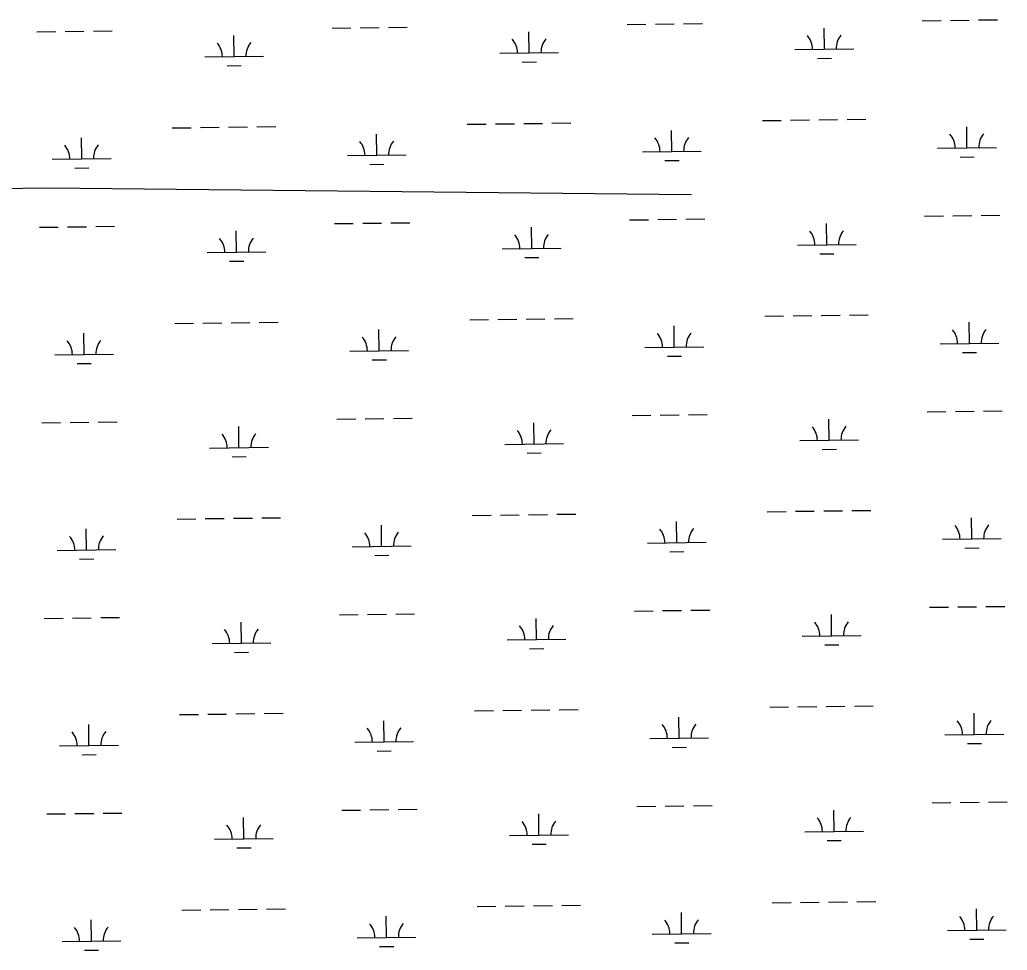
# Model space of a CAD drawing. Extents: x 3715084 to 3753216, y 488173 to 513963.
# Drawn here: x 3746632 to 3748311, y 506771 to 508354 of the extents above; entities that cross this region are included whole.
import ezdxf

# ---------------------------------------------------------------- set-up
doc = ezdxf.new("R2010")
doc.units = 0
doc.layers.add('V-TOPO-SHOR', color=7, linetype='Continuous')
doc.layers.add('V-WETL-SWMP', color=7, linetype='Continuous')

msp = doc.modelspace()

# ---------------------------------------------------------------- linework, layer by layer
at = {"layer": 'V-TOPO-SHOR'}
msp.add_lwpolyline([(3743053.6, 507874), (3743771.9, 507862.6), (3744057, 507885.4), (3744205.2, 507953.8), (3744342, 507953.8), (3744501.6, 507976.6), (3744832.3, 507999.4), (3744923.5, 508033.6), (3745299.7, 508045), (3745835.6, 508056.4), (3746679.3, 508067.8), (3747773.9, 508056.4)], dxfattribs=at)
at = {"layer": 'V-WETL-SWMP'}
for p, q in [((3747664.7, 508345.8), (3747696.7, 508346.2)), ((3747712.7, 508346.4), (3747744.7, 508346.8)), ((3747760.7, 508347), (3747792.7, 508347.4)), ((3748166.5, 508352.1), (3748198.5, 508352.5)), ((3748214.5, 508352.7), (3748246.5, 508353.1)), ((3748262.5, 508353.3), (3748294.5, 508353.7)), ((3746660.9, 508333.3), (3746692.9, 508333.7)), ((3746708.9, 508333.9), (3746740.9, 508334.3)), ((3746756.9, 508334.5), (3746788.9, 508334.9)), ((3747162.8, 508339.6), (3747194.8, 508340)), ((3747210.8, 508340.2), (3747242.8, 508340.6)), ((3747258.8, 508340.8), (3747290.8, 508341.2)), ((3747498.2, 508297.3), (3747497.8, 508333.3)), ((3748000.1, 508303.6), (3747999.6, 508339.6)), ((3746996.3, 508291.1), (3746995.9, 508327.1)), ((3747448.2, 508296.7), (3747548.2, 508298)), ((3747950.1, 508303), (3748050.1, 508304.2)), ((3746946.3, 508290.4), (3747046.3, 508291.7)), ((3747486.4, 508281.8), (3747510.4, 508282.1)), ((3747988.3, 508288), (3748012.3, 508288.3)), ((3746984.5, 508275.5), (3747008.5, 508275.8)), ((3747536.9, 508177.7), (3747568.9, 508178.1)), ((3747894.7, 508182.2), (3747926.7, 508182.6)), ((3747942.7, 508182.8), (3747974.7, 508183.2)), ((3747990.7, 508183.4), (3748022.7, 508183.8)), ((3748038.7, 508184), (3748070.7, 508184.4)), ((3746891, 508169.7), (3746923, 508170.1)), ((3746939, 508170.3), (3746971, 508170.7)), ((3746987, 508170.9), (3747019, 508171.3)), ((3747035, 508171.5), (3747067, 508171.9)), ((3747392.9, 508175.9), (3747424.9, 508176.3)), ((3747440.9, 508176.5), (3747472.9, 508176.9)), ((3747488.9, 508177.1), (3747520.9, 508177.5)), ((3747740.8, 508129.5), (3747740.3, 508165.5)), ((3748242.7, 508135.8), (3748242.2, 508171.8)), ((3746737.1, 508117), (3746736.6, 508153)), ((3747238.9, 508123.3), (3747238.5, 508159.3)), ((3747690.8, 508128.9), (3747790.8, 508130.2)), ((3748192.7, 508135.2), (3748292.7, 508136.4)), ((3746687.1, 508116.4), (3746787.1, 508117.6)), ((3747188.9, 508122.6), (3747288.9, 508123.9)), ((3747729, 508114), (3747753, 508114.3)), ((3748230.9, 508120.2), (3748254.9, 508120.5)), ((3746725.2, 508101.4), (3746749.2, 508101.7)), ((3747227.1, 508107.7), (3747251.1, 508108)), ((3747668.8, 508013.2), (3747700.8, 508013.6)), ((3747716.8, 508013.8), (3747748.8, 508014.2)), ((3747764.8, 508014.4), (3747796.8, 508014.8)), ((3748170.7, 508019.5), (3748202.7, 508019.9)), ((3748218.7, 508020.1), (3748250.7, 508020.5)), ((3748266.7, 508020.7), (3748298.7, 508021.1)), ((3746665.1, 508000.7), (3746697.1, 508001.1)), ((3746713.1, 508001.3), (3746745.1, 508001.7)), ((3746761.1, 508001.9), (3746793.1, 508002.3)), ((3747000.5, 507958.4), (3747000, 507994.4)), ((3747167, 508006.9), (3747199, 508007.3)), ((3747215, 508007.5), (3747247, 508007.9)), ((3747263, 508008.1), (3747295, 508008.5)), ((3747502.4, 507964.7), (3747501.9, 508000.7)), ((3748004.2, 507971), (3748003.8, 508007)), ((3747452.4, 507964.1), (3747552.4, 507965.3)), ((3747954.2, 507970.3), (3748054.2, 507971.6)), ((3746950.5, 507957.8), (3747050.5, 507959)), ((3746988.7, 507942.8), (3747012.7, 507943.1)), ((3747490.6, 507949.1), (3747514.6, 507949.4)), ((3747992.4, 507955.4), (3748016.4, 507955.7)), ((3747397, 507843.3), (3747429, 507843.7)), ((3747445, 507843.9), (3747477, 507844.3)), ((3747493, 507844.5), (3747525, 507844.9)), ((3747541, 507845.1), (3747573, 507845.5)), ((3747898.9, 507849.6), (3747930.9, 507850)), ((3747946.9, 507850.2), (3747978.9, 507850.6)), ((3747994.9, 507850.8), (3748026.9, 507851.2)), ((3748042.9, 507851.4), (3748074.9, 507851.8)), ((3746895.2, 507837), (3746927.2, 507837.4)), ((3746943.2, 507837.6), (3746975.2, 507838)), ((3746991.2, 507838.2), (3747023.1, 507838.6)), ((3747039.1, 507838.8), (3747071.1, 507839.2)), ((3747243.1, 507790.6), (3747242.6, 507826.6)), ((3747744.9, 507796.9), (3747744.5, 507832.9)), ((3748246.8, 507803.2), (3748246.4, 507839.2)), ((3746741.2, 507784.3), (3746740.8, 507820.3)), ((3747695, 507796.3), (3747794.9, 507797.5)), ((3748196.8, 507802.5), (3748296.8, 507803.8)), ((3746691.2, 507783.7), (3746791.2, 507785)), ((3747193.1, 507790), (3747293.1, 507791.2)), ((3747231.3, 507775), (3747255.3, 507775.3)), ((3747733.1, 507781.3), (3747757.1, 507781.6)), ((3748235, 507787.6), (3748259, 507787.9)), ((3746729.4, 507768.8), (3746753.4, 507769.1)), ((3747171.1, 507674.3), (3747203.1, 507674.7)), ((3747219.1, 507674.9), (3747251.1, 507675.3)), ((3747267.1, 507675.5), (3747299.1, 507675.9)), ((3747673, 507680.5), (3747705, 507680.9)), ((3747721, 507681.1), (3747753, 507681.5)), ((3747769, 507681.7), (3747801, 507682.1)), ((3748008.4, 507638.3), (3748007.9, 507674.3)), ((3748174.9, 507686.8), (3748206.9, 507687.2)), ((3748222.9, 507687.4), (3748254.9, 507687.8)), ((3748270.9, 507688), (3748302.8, 507688.4)), ((3746669.3, 507668), (3746701.2, 507668.4)), ((3746717.2, 507668.6), (3746749.2, 507669)), ((3746765.2, 507669.2), (3746797.2, 507669.6)), ((3747004.6, 507625.8), (3747004.2, 507661.8)), ((3747506.5, 507632), (3747506.1, 507668)), ((3746954.7, 507625.1), (3747054.6, 507626.4)), ((3747456.5, 507631.4), (3747556.5, 507632.7)), ((3747958.4, 507637.7), (3748058.4, 507638.9)), ((3746992.8, 507610.2), (3747016.8, 507610.5)), ((3747494.7, 507616.5), (3747518.7, 507616.8)), ((3747996.6, 507622.7), (3748020.6, 507623)), ((3747043.3, 507506.2), (3747075.3, 507506.6)), ((3747401.2, 507510.6), (3747433.2, 507511)), ((3747449.2, 507511.2), (3747481.2, 507511.6)), ((3747497.2, 507511.8), (3747529.2, 507512.2)), ((3747545.2, 507512.4), (3747577.2, 507512.8)), ((3747903.1, 507516.9), (3747935, 507517.3)), ((3747951, 507517.5), (3747983, 507517.9)), ((3747999, 507518.1), (3748031, 507518.5)), ((3748047, 507518.7), (3748079, 507519.1)), ((3748251, 507470.5), (3748250.5, 507506.5)), ((3746899.3, 507504.4), (3746931.3, 507504.8)), ((3746947.3, 507505), (3746979.3, 507505.4)), ((3746995.3, 507505.6), (3747027.3, 507506)), ((3747247.2, 507458), (3747246.8, 507494)), ((3747749.1, 507464.2), (3747748.7, 507500.2)), ((3746745.4, 507451.7), (3746744.9, 507487.7)), ((3747197.2, 507457.3), (3747297.2, 507458.6)), ((3747699.1, 507463.6), (3747799.1, 507464.9)), ((3748201, 507469.9), (3748301, 507471.1)), ((3746695.4, 507451.1), (3746795.4, 507452.3)), ((3747235.4, 507442.4), (3747259.4, 507442.7)), ((3747737.3, 507448.7), (3747761.3, 507449)), ((3748239.2, 507454.9), (3748263.2, 507455.2)), ((3746733.6, 507436.1), (3746757.6, 507436.4)), ((3748227, 507354.8), (3748259, 507355.2)), ((3748275, 507355.4), (3748307, 507355.8)), ((3747175.3, 507341.6), (3747207.3, 507342)), ((3747223.3, 507342.2), (3747255.3, 507342.6)), ((3747271.3, 507342.8), (3747303.3, 507343.2)), ((3747677.1, 507347.9), (3747709.1, 507348.3)), ((3747725.1, 507348.5), (3747757.1, 507348.9)), ((3747773.1, 507349.1), (3747805.1, 507349.5)), ((3748012.5, 507305.7), (3748012.1, 507341.7)), ((3748179, 507354.2), (3748211, 507354.6)), ((3746673.4, 507335.4), (3746705.4, 507335.8)), ((3746721.4, 507336), (3746753.4, 507336.4)), ((3746769.4, 507336.6), (3746801.4, 507337)), ((3747008.8, 507293.1), (3747008.4, 507329.1)), ((3747510.7, 507299.4), (3747510.2, 507335.4)), ((3747962.5, 507305), (3748062.5, 507306.3)), ((3746958.8, 507292.5), (3747058.8, 507293.7)), ((3747460.7, 507298.8), (3747560.7, 507300)), ((3748000.7, 507290.1), (3748024.7, 507290.4)), ((3746997, 507277.5), (3747021, 507277.8)), ((3747498.9, 507283.8), (3747522.9, 507284.1)), ((3746903.5, 507171.7), (3746935.5, 507172.1)), ((3746951.5, 507172.3), (3746983.5, 507172.7)), ((3746999.5, 507172.9), (3747031.5, 507173.3)), ((3747047.5, 507173.5), (3747079.5, 507173.9)), ((3747405.3, 507178), (3747437.3, 507178.4)), ((3747453.3, 507178.6), (3747485.3, 507179)), ((3747501.3, 507179.2), (3747533.3, 507179.6)), ((3747549.3, 507179.8), (3747581.3, 507180.2)), ((3747907.2, 507184.3), (3747939.2, 507184.7)), ((3747955.2, 507184.9), (3747987.2, 507185.3)), ((3748003.2, 507185.5), (3748035.2, 507185.9)), ((3748051.2, 507186.1), (3748083.2, 507186.5)), ((3748255.1, 507137.9), (3748254.7, 507173.9)), ((3746749.5, 507119), (3746749.1, 507155)), ((3747251.4, 507125.3), (3747250.9, 507161.3)), ((3747753.3, 507131.6), (3747752.8, 507167.6)), ((3748205.1, 507137.2), (3748305.1, 507138.5)), ((3747201.4, 507124.7), (3747301.4, 507125.9)), ((3747703.3, 507131), (3747803.3, 507132.2)), ((3748243.3, 507122.3), (3748267.3, 507122.6)), ((3746699.5, 507118.4), (3746799.5, 507119.7)), ((3746737.7, 507103.5), (3746761.7, 507103.8)), ((3747239.6, 507109.7), (3747263.6, 507110)), ((3747741.5, 507116), (3747765.5, 507116.3)), ((3748183.2, 507021.5), (3748215.2, 507021.9)), ((3748231.2, 507022.1), (3748263.2, 507022.5)), ((3748279.2, 507022.7), (3748311.2, 507023.1)), ((3746677.6, 507002.7), (3746709.6, 507003.1)), ((3746725.6, 507003.3), (3746757.6, 507003.7)), ((3746773.6, 507003.9), (3746805.6, 507004.3)), ((3747179.4, 507009), (3747211.4, 507009.4)), ((3747227.4, 507009.6), (3747259.4, 507010)), ((3747275.4, 507010.2), (3747307.4, 507010.6)), ((3747514.8, 506966.7), (3747514.4, 507002.7)), ((3747681.3, 507015.3), (3747713.3, 507015.7)), ((3747729.3, 507015.9), (3747761.3, 507016.3)), ((3747777.3, 507016.5), (3747809.3, 507016.8)), ((3748016.7, 506973), (3748016.3, 507009)), ((3747013, 506960.5), (3747012.5, 506996.5)), ((3747966.7, 506972.4), (3748066.7, 506973.6)), ((3746963, 506959.8), (3747063, 506961.1)), ((3747464.8, 506966.1), (3747564.8, 506967.4)), ((3748004.9, 506957.4), (3748028.9, 506957.7)), ((3747001.2, 506944.9), (3747025.2, 506945.2)), ((3747503, 506951.2), (3747527, 506951.5)), ((3747911.4, 506851.6), (3747943.4, 506852)), ((3747959.4, 506852.2), (3747991.4, 506852.6)), ((3748007.4, 506852.8), (3748039.4, 506853.2)), ((3748055.4, 506853.4), (3748087.4, 506853.8)), ((3746907.6, 506839.1), (3746939.6, 506839.5)), ((3746955.6, 506839.7), (3746987.6, 506840.1)), ((3747003.6, 506840.3), (3747035.6, 506840.7)), ((3747051.6, 506840.9), (3747083.6, 506841.3)), ((3747409.5, 506845.3), (3747441.5, 506845.7)), ((3747457.5, 506845.9), (3747489.5, 506846.3)), ((3747505.5, 506846.5), (3747537.5, 506846.9)), ((3747553.5, 506847.1), (3747585.5, 506847.5)), ((3747757.4, 506798.9), (3747757, 506834.9)), ((3748259.3, 506805.2), (3748258.8, 506841.2)), ((3746753.7, 506786.4), (3746753.2, 506822.4)), ((3747255.6, 506792.7), (3747255.1, 506828.7)), ((3748209.3, 506804.6), (3748309.3, 506805.8)), ((3746703.7, 506785.8), (3746803.7, 506787)), ((3747205.6, 506792), (3747305.5, 506793.3)), ((3747707.4, 506798.3), (3747807.4, 506799.6)), ((3748247.5, 506789.6), (3748271.5, 506789.9)), ((3746741.9, 506770.8), (3746765.9, 506771.1)), ((3747243.7, 506777.1), (3747267.7, 506777.4)), ((3747745.6, 506783.4), (3747769.6, 506783.7))]:
    msp.add_line(p, q, dxfattribs=at)
for centre, start, end in [((3746941.1, 508290.8), 359.9442, 41.4878), ((3747051.6, 508292.2), 139.9442, 181.4878), ((3747443, 508297.1), 359.9442, 41.4878), ((3747553.4, 508298.5), 139.9442, 181.4878), ((3747944.8, 508303.4), 359.9442, 41.4878), ((3748055.3, 508304.8), 139.9442, 181.4878), ((3747183.7, 508123.1), 359.9442, 41.4878), ((3747294.2, 508124.4), 139.9442, 181.4878), ((3747685.5, 508129.3), 359.9442, 41.4878), ((3747796, 508130.7), 139.9442, 181.4878), ((3748187.4, 508135.6), 359.9442, 41.4878), ((3748297.9, 508137), 139.9442, 181.4878), ((3746681.8, 508116.8), 359.9442, 41.4878), ((3746792.3, 508118.2), 139.9442, 181.4878), ((3747949, 507970.7), 359.9442, 41.4878), ((3748059.5, 507972.1), 139.9442, 181.4878), ((3746945.2, 507958.2), 359.9442, 41.4878), ((3747055.7, 507959.6), 139.9442, 181.4878), ((3747447.1, 507964.5), 359.9442, 41.4878), ((3747557.6, 507965.8), 139.9442, 181.4878), ((3748191.6, 507802.9), 359.9442, 41.4878), ((3748302.1, 507804.3), 139.9442, 181.4878), ((3747187.8, 507790.4), 359.9442, 41.4878), ((3747298.3, 507791.8), 139.9442, 181.4878), ((3747689.7, 507796.7), 359.9442, 41.4878), ((3747800.2, 507798.1), 139.9442, 181.4878), ((3746686, 507784.1), 359.9442, 41.4878), ((3746796.4, 507785.5), 139.9442, 181.4878), ((3747953.1, 507638.1), 359.9442, 41.4878), ((3748063.6, 507639.5), 139.9442, 181.4878), ((3746949.4, 507625.5), 359.9442, 41.4878), ((3747059.9, 507626.9), 139.9442, 181.4878), ((3747451.3, 507631.8), 359.9442, 41.4878), ((3747561.8, 507633.2), 139.9442, 181.4878), ((3748195.7, 507470.3), 359.9442, 41.4878), ((3748306.2, 507471.7), 139.9442, 181.4878), ((3746690.1, 507451.5), 359.9442, 41.4878), ((3746800.6, 507452.9), 139.9442, 181.4878), ((3747192, 507457.8), 359.9442, 41.4878), ((3747302.5, 507459.1), 139.9442, 181.4878), ((3747693.9, 507464), 359.9442, 41.4878), ((3747804.3, 507465.4), 139.9442, 181.4878), ((3747455.4, 507299.2), 359.9442, 41.4878), ((3747565.9, 507300.6), 139.9442, 181.4878), ((3747957.3, 507305.4), 359.9442, 41.4878), ((3748067.8, 507306.8), 139.9442, 181.4878), ((3746953.6, 507292.9), 359.9442, 41.4878), ((3747064, 507294.3), 139.9442, 181.4878), ((3747698, 507131.4), 359.9442, 41.4878), ((3747808.5, 507132.8), 139.9442, 181.4878), ((3748199.9, 507137.6), 359.9442, 41.4878), ((3748310.4, 507139), 139.9442, 181.4878), ((3746694.3, 507118.8), 359.9442, 41.4878), ((3746804.8, 507120.2), 139.9442, 181.4878), ((3747196.2, 507125.1), 359.9442, 41.4878), ((3747306.6, 507126.5), 139.9442, 181.4878), ((3747459.6, 506966.5), 359.9442, 41.4878), ((3747570.1, 506967.9), 139.9442, 181.4878), ((3747961.5, 506972.8), 359.9442, 41.4878), ((3748071.9, 506974.2), 139.9442, 181.4878), ((3746957.7, 506960.2), 359.9442, 41.4878), ((3747068.2, 506961.6), 139.9442, 181.4878), ((3747702.2, 506798.7), 359.9442, 41.4878), ((3747812.7, 506800.1), 139.9442, 181.4878), ((3748204, 506805), 359.9442, 41.4878), ((3748314.5, 506806.4), 139.9442, 181.4878), ((3746698.4, 506786.2), 359.9442, 41.4878), ((3746808.9, 506787.6), 139.9442, 181.4878), ((3747200.3, 506792.5), 359.9442, 41.4878), ((3747310.8, 506793.8), 139.9442, 181.4878)]:
    msp.add_arc(centre, 35.2, start, end, dxfattribs=at)

doc.saveas('drawing.dxf')
